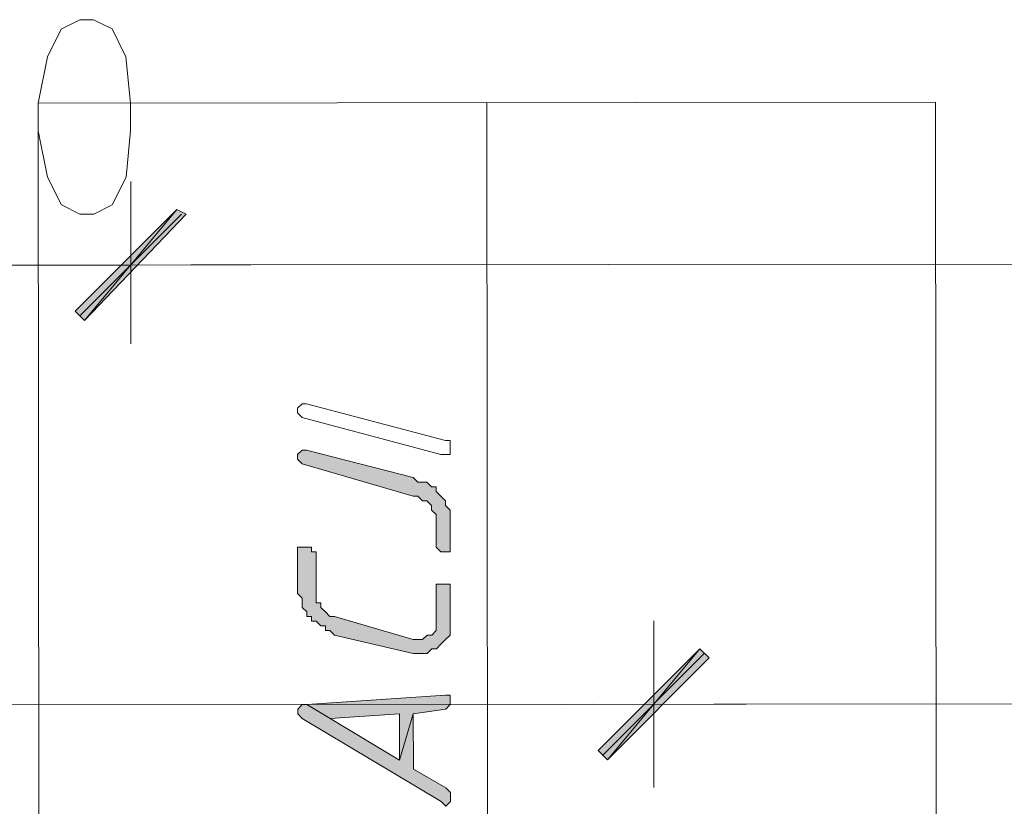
# Model space of a CAD drawing. Header units: inches. Extents: x -5850 to 5646, y 8947 to 13007.
# Tile 355 of 548: x -3147 to -3057, y 12785 to 12856. Entities that reach past the tile are written whole.
import ezdxf

# ---------------------------------------------------------------- set-up
doc = ezdxf.new("R2010")
doc.units = ezdxf.units.IN
doc.header["$MEASUREMENT"] = 0
for name, color, linetype in [('at_Entity', 7, 'Continuous'), ('at_Rect', 7, 'Continuous'), ('at_Solid', 7, 'Continuous')]:
    doc.layers.add(name, color=color, linetype=linetype)

msp = doc.modelspace()

# ---------------------------------------------------------------- hatches: boundary and pattern name
at = {"layer": 'at_Solid', "lineweight": 20}
for points in [[(-3142.131, 12829.801), (-3141.283, 12828.954), (-3132.849, 12839.099)], [(-3142.131, 12829.801), (-3141.283, 12828.954), (-3132.849, 12839.099)], [(-3141.283, 12828.954), (-3132.849, 12839.099), (-3132.001, 12838.676)], [(-3141.283, 12828.954), (-3132.849, 12839.099), (-3132.001, 12838.676)], [(-3121.843, 12816.301), (-3121.419, 12815.878), (-3111.279, 12812.932), (-3110.86, 12812.932), (-3110.436, 12812.508), (-3110.012, 12812.509), (-3109.588, 12812.085), (-3109.588, 12811.662), (-3109.169, 12811.244), (-3109.167, 12808.288), (-3108.742, 12807.865), (-3107.895, 12807.866), (-3107.897, 12809.979), (-3107.898, 12811.663), (-3108.322, 12812.087), (-3108.323, 12812.51), (-3108.747, 12812.934), (-3109.171, 12813.357), (-3109.172, 12813.775), (-3109.59, 12813.775), (-3110.014, 12814.199), (-3110.862, 12814.198), (-3111.28, 12814.621), (-3121.002, 12817.144), (-3121.42, 12817.144), (-3121.844, 12816.72)], [(-3121.836, 12807.853), (-3121.833, 12804.898), (-3121.832, 12804.05), (-3121.408, 12803.627), (-3121.408, 12802.785), (-3120.989, 12802.361), (-3120.989, 12801.937), (-3120.565, 12801.938), (-3120.564, 12801.519), (-3120.141, 12801.52), (-3119.716, 12801.096), (-3119.293, 12801.097), (-3119.292, 12800.673), (-3118.874, 12800.673), (-3118.45, 12800.25), (-3111.266, 12798.567), (-3110, 12798.568), (-3109.577, 12798.992), (-3109.158, 12798.992), (-3108.735, 12799.417), (-3108.311, 12799.841), (-3107.888, 12800.259), (-3107.892, 12804.486), (-3107.892, 12804.91), (-3109.164, 12804.909), (-3109.161, 12801.53), (-3109.16, 12800.682), (-3109.578, 12800.258), (-3110.002, 12800.257), (-3110.425, 12799.839), (-3111.267, 12799.838), (-3118.451, 12801.94), (-3118.875, 12801.939), (-3119.294, 12802.363), (-3119.718, 12802.786), (-3119.718, 12803.21), (-3120.142, 12803.209), (-3120.146, 12807.855), (-3120.57, 12807.854), (-3120.57, 12808.278), (-3121.836, 12808.277)], [(-3085.079, 12799.014), (-3093.519, 12788.868), (-3094.367, 12789.715)], [(-3094.367, 12789.715), (-3093.519, 12788.868), (-3085.079, 12799.014)], [(-3084.237, 12798.173), (-3085.079, 12799.014), (-3093.519, 12788.868)], [(-3093.519, 12788.868), (-3085.079, 12799.014), (-3084.237, 12798.173)], [(-3120.981, 12793.913), (-3118.867, 12792.649), (-3112.532, 12793.078), (-3112.529, 12788.851), (-3111.261, 12793.079), (-3108.306, 12793.5), (-3107.882, 12793.925), (-3107.883, 12794.772), (-3108.307, 12794.772)], [(-3121.823, 12793.07), (-3121.398, 12792.647), (-3108.722, 12785.057), (-3108.298, 12784.634), (-3107.874, 12785.058), (-3107.875, 12785.9), (-3108.299, 12786.324), (-3111.256, 12788.011), (-3111.261, 12793.079), (-3112.529, 12788.851), (-3118.867, 12792.649), (-3120.981, 12793.913), (-3121.4, 12793.912), (-3121.823, 12793.488)]]:
    msp.add_hatch(color=7, dxfattribs=at).paths.add_polyline_path(points)

# ---------------------------------------------------------------- linework, layer by layer
at = {"layer": 'at_Entity', "color": 7, "lineweight": 20}
for p, q in [((-3141.731, 12856.412), (-3143.42, 12855.562)), ((-3140.465, 12856.413), (-3141.731, 12856.412)), ((-3138.775, 12855.567), (-3140.465, 12856.413)), ((-3143.42, 12855.562), (-3144.684, 12853.03)), ((-3137.507, 12853.036), (-3138.775, 12855.567)), ((-3144.684, 12853.03), (-3145.528, 12848.802)), ((-3137.079, 12848.809), (-3137.507, 12853.036)), ((-3145.528, 12848.802), (-3145.525, 12846.27)), ((-3137.077, 12846.278), (-3137.079, 12848.809)), ((-3104.219, 12475.86), (-3104.552, 12848.839)), ((-3145.525, 12846.27), (-3144.674, 12842.044)), ((-3137.497, 12842.051), (-3137.077, 12846.278)), ((-3144.674, 12842.044), (-3143.406, 12839.514)), ((-3138.761, 12839.518), (-3137.497, 12842.051)), ((-3137.06, 12826.844), (-3137.073, 12841.633)), ((-3137.06, 12826.844), (-3137.073, 12841.633)), ((-3143.406, 12839.514), (-3141.715, 12838.667)), ((-3132.849, 12839.099), (-3142.131, 12829.801)), ((-3132.849, 12839.099), (-3142.131, 12829.801)), ((-3141.283, 12828.954), (-3132.849, 12839.099)), ((-3141.283, 12828.954), (-3132.849, 12839.099)), ((-3141.283, 12828.954), (-3132.849, 12839.099)), ((-3141.283, 12828.954), (-3132.849, 12839.099)), ((-3140.45, 12838.669), (-3138.761, 12839.518)), ((-3132.849, 12839.099), (-3132.001, 12838.676)), ((-3132.849, 12839.099), (-3132.001, 12838.676)), ((-3141.715, 12838.667), (-3140.45, 12838.669)), ((-3132.425, 12838.676), (-3141.707, 12829.377)), ((-3132.425, 12838.676), (-3141.707, 12829.377)), ((-3132.001, 12838.676), (-3141.283, 12828.954)), ((-3132.001, 12838.676), (-3141.283, 12828.954)), ((-3131.573, 12834.031), (-2899.254, 12834.239)), ((-3156.918, 12834.009), (-3137.066, 12834.026)), ((-3129.042, 12834.034), (-3145.514, 12834.019)), ((-3129.042, 12834.034), (-3145.514, 12834.019)), ((-3131.573, 12834.031), (-3126.086, 12834.036)), ((-3142.131, 12829.801), (-3141.283, 12828.954)), ((-3142.131, 12829.801), (-3141.283, 12828.954)), ((-3121.848, 12820.947), (-3121.424, 12821.371)), ((-3121.847, 12820.523), (-3121.848, 12820.947)), ((-3121.424, 12821.371), (-3121.006, 12821.371)), ((-3121.006, 12821.371), (-3108.328, 12818.003)), ((-3121.006, 12821.371), (-3121.006, 12821.371)), ((-3121.423, 12820.105), (-3121.847, 12820.523)), ((-3108.75, 12816.731), (-3121.423, 12820.105)), ((-3121.423, 12820.105), (-3121.423, 12820.105)), ((-3108.328, 12818.003), (-3107.904, 12818.004)), ((-3107.904, 12818.004), (-3107.903, 12817.156)), ((-3121.42, 12817.144), (-3121.844, 12816.72)), ((-3121.002, 12817.144), (-3121.42, 12817.144)), ((-3111.28, 12814.621), (-3121.002, 12817.144)), ((-3107.903, 12817.156), (-3107.903, 12816.732)), ((-3121.844, 12816.72), (-3121.843, 12816.301)), ((-3121.843, 12816.301), (-3121.843, 12816.301)), ((-3121.843, 12816.301), (-3121.419, 12815.878)), ((-3107.903, 12816.732), (-3108.75, 12816.731)), ((-3121.419, 12815.878), (-3121.419, 12815.878)), ((-3121.419, 12815.878), (-3111.279, 12812.932)), ((-3110.862, 12814.198), (-3111.28, 12814.621)), ((-3110.014, 12814.199), (-3110.862, 12814.198)), ((-3109.59, 12813.775), (-3110.014, 12814.199)), ((-3109.172, 12813.775), (-3109.59, 12813.775)), ((-3109.171, 12813.357), (-3109.172, 12813.775)), ((-3111.279, 12812.932), (-3110.86, 12812.932)), ((-3110.86, 12812.932), (-3110.436, 12812.508)), ((-3108.747, 12812.934), (-3109.171, 12813.357)), ((-3108.323, 12812.51), (-3108.747, 12812.934)), ((-3108.747, 12812.934), (-3108.747, 12812.934)), ((-3110.436, 12812.508), (-3110.012, 12812.509)), ((-3110.012, 12812.509), (-3109.588, 12812.085)), ((-3109.588, 12812.085), (-3109.588, 12811.662)), ((-3108.322, 12812.087), (-3108.323, 12812.51)), ((-3107.898, 12811.663), (-3108.322, 12812.087)), ((-3109.588, 12811.662), (-3109.169, 12811.244)), ((-3109.169, 12811.244), (-3109.167, 12808.288)), ((-3107.897, 12809.979), (-3107.898, 12811.663)), ((-3107.895, 12807.866), (-3107.897, 12809.979)), ((-3120.57, 12808.278), (-3121.836, 12808.277)), ((-3121.836, 12808.277), (-3121.836, 12807.853)), ((-3120.57, 12807.854), (-3120.57, 12808.278)), ((-3109.167, 12808.288), (-3108.742, 12807.865)), ((-3121.836, 12807.853), (-3121.833, 12804.898)), ((-3120.146, 12807.855), (-3120.57, 12807.854)), ((-3120.142, 12803.209), (-3120.146, 12807.855)), ((-3108.742, 12807.865), (-3107.895, 12807.866)), ((-3121.833, 12804.898), (-3121.832, 12804.05)), ((-3107.892, 12804.91), (-3109.164, 12804.909)), ((-3109.164, 12804.909), (-3109.161, 12801.53)), ((-3107.892, 12804.486), (-3107.892, 12804.91)), ((-3121.832, 12804.05), (-3121.408, 12803.627)), ((-3121.408, 12803.627), (-3121.408, 12802.785)), ((-3107.888, 12800.259), (-3107.892, 12804.486)), ((-3121.408, 12802.785), (-3120.989, 12802.361)), ((-3119.718, 12803.21), (-3120.142, 12803.209)), ((-3119.718, 12802.786), (-3119.718, 12803.21)), ((-3119.294, 12802.363), (-3119.718, 12802.786)), ((-3120.989, 12802.361), (-3120.989, 12801.937)), ((-3120.989, 12801.937), (-3120.565, 12801.938)), ((-3120.565, 12801.938), (-3120.564, 12801.519)), ((-3118.875, 12801.939), (-3119.294, 12802.363)), ((-3119.294, 12802.363), (-3119.294, 12802.363)), ((-3118.451, 12801.94), (-3118.875, 12801.939)), ((-3111.267, 12799.838), (-3118.451, 12801.94)), ((-3120.564, 12801.519), (-3120.141, 12801.52)), ((-3120.141, 12801.52), (-3119.716, 12801.096)), ((-3119.716, 12801.096), (-3119.293, 12801.097)), ((-3119.293, 12801.097), (-3119.292, 12800.673)), ((-3109.161, 12801.53), (-3109.16, 12800.682)), ((-3089.309, 12801.547), (-3089.295, 12786.34)), ((-3089.295, 12786.34), (-3089.309, 12801.547)), ((-3119.292, 12800.673), (-3118.874, 12800.673)), ((-3118.874, 12800.673), (-3118.45, 12800.25)), ((-3118.45, 12800.25), (-3111.266, 12798.567)), ((-3110.002, 12800.257), (-3110.425, 12799.839)), ((-3109.578, 12800.258), (-3110.002, 12800.257)), ((-3109.16, 12800.682), (-3109.578, 12800.258)), ((-3108.311, 12799.841), (-3107.888, 12800.259)), ((-3110.425, 12799.839), (-3111.267, 12799.838)), ((-3109.158, 12798.992), (-3108.735, 12799.417)), ((-3108.735, 12799.417), (-3108.311, 12799.841)), ((-3108.735, 12799.417), (-3108.735, 12799.417)), ((-3111.266, 12798.567), (-3110, 12798.568)), ((-3110, 12798.568), (-3109.577, 12798.992)), ((-3109.577, 12798.992), (-3109.158, 12798.992)), ((-3094.367, 12789.715), (-3085.079, 12799.014)), ((-3085.079, 12799.014), (-3094.367, 12789.715)), ((-3093.943, 12789.292), (-3084.655, 12798.59)), ((-3084.655, 12798.59), (-3093.943, 12789.292)), ((-3085.079, 12799.014), (-3093.519, 12788.868)), ((-3085.079, 12799.014), (-3093.519, 12788.868)), ((-3093.519, 12788.868), (-3085.079, 12799.014)), ((-3093.519, 12788.868), (-3085.079, 12799.014)), ((-3084.237, 12798.173), (-3085.079, 12799.014)), ((-3085.079, 12799.014), (-3084.237, 12798.173)), ((-3093.519, 12788.868), (-3084.237, 12798.173)), ((-3084.237, 12798.173), (-3093.519, 12788.868)), ((-3108.307, 12794.772), (-3120.981, 12793.913)), ((-3107.883, 12794.772), (-3108.307, 12794.772)), ((-3107.882, 12793.925), (-3107.883, 12794.772)), ((-3244.321, 12793.803), (-3094.789, 12793.936)), ((-3121.4, 12793.912), (-3121.823, 12793.488)), ((-3120.981, 12793.913), (-3121.4, 12793.912)), ((-3120.981, 12793.913), (-3118.867, 12792.649)), ((-3118.867, 12792.649), (-3120.981, 12793.913)), ((-3108.306, 12793.5), (-3107.882, 12793.925)), ((-3097.326, 12793.934), (-3080.848, 12793.949)), ((-3080.848, 12793.949), (-3097.326, 12793.934)), ((-3083.809, 12793.946), (-2959.198, 12794.057)), ((-3121.823, 12793.488), (-3121.823, 12793.07)), ((-3121.823, 12793.07), (-3121.823, 12793.07)), ((-3121.823, 12793.07), (-3121.398, 12792.647)), ((-3118.867, 12792.649), (-3112.532, 12793.078)), ((-3112.532, 12793.078), (-3112.529, 12788.851)), ((-3112.529, 12788.851), (-3111.261, 12793.079)), ((-3111.261, 12793.079), (-3112.529, 12788.851)), ((-3111.261, 12793.079), (-3108.306, 12793.5)), ((-3111.256, 12788.011), (-3111.261, 12793.079)), ((-3108.306, 12793.5), (-3108.306, 12793.5)), ((-3121.398, 12792.647), (-3108.722, 12785.057)), ((-3112.529, 12788.851), (-3118.867, 12792.649)), ((-3093.519, 12788.868), (-3094.367, 12789.715)), ((-3094.367, 12789.715), (-3093.519, 12788.868)), ((-3108.299, 12786.324), (-3111.256, 12788.011)), ((-3107.875, 12785.9), (-3108.299, 12786.324)), ((-3107.874, 12785.058), (-3107.875, 12785.9)), ((-3108.722, 12785.057), (-3108.298, 12784.634)), ((-3108.298, 12784.634), (-3107.874, 12785.058)), ((-3108.298, 12784.634), (-3108.298, 12784.634))]:
    msp.add_line(p, q, dxfattribs=at)
at = {"layer": 'at_Rect', "color": 7, "lineweight": 20}
for p, q in [((-3145.527, 12848.801), (-3063.582, 12848.875)), ((-3145.527, 12848.801), (-3145.307, 12602.542)), ((-3063.362, 12602.615), (-3063.582, 12848.875))]:
    msp.add_line(p, q, dxfattribs=at)

doc.saveas('drawing.dxf')
